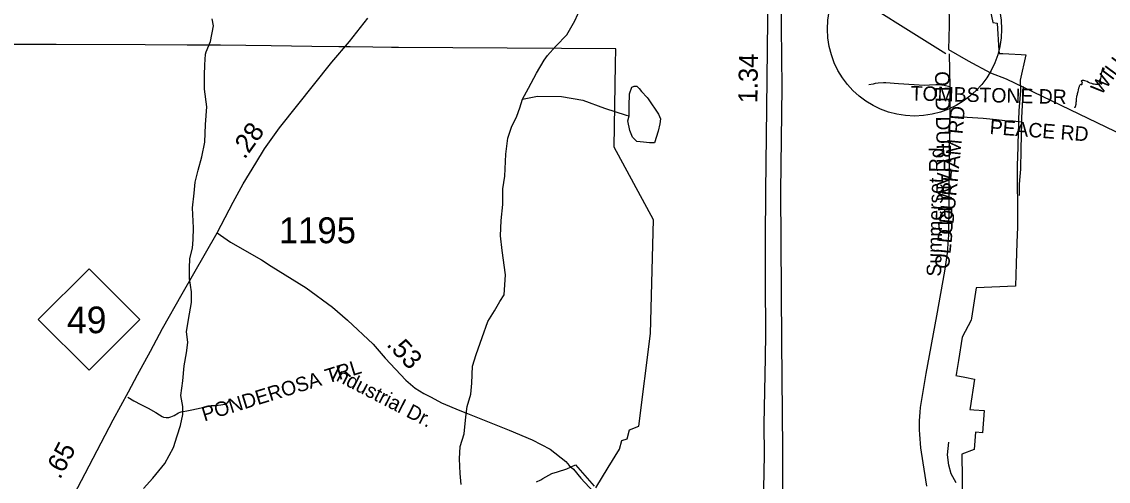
# Model space of a CAD drawing. Extents: x 1950930 to 2061844, y 904556 to 1017002.
# Drawn here: x 2000196 to 2007324, y 950934 to 953951 of the extents above; entities that cross this region are included whole.
import ezdxf

# ---------------------------------------------------------------- set-up
doc = ezdxf.new("R2010")
doc.units = 0
for name, color, linetype in [('Exist Boundary Political City Limit New', 7, 'Continuous'), ('Exist Hydrographic Creek Single Shore', 7, 'Continuous'), ('Exist Hydrographic Misc Water Feature', 7, 'Continuous'), ('Exist Railroad Mainline', 7, 'Continuous'), ('Exist Road Blue Ridge Parkway', 7, 'Continuous'), ('Exist Road Non-System Type 51', 7, 'Continuous'), ('Exist Road Non-System Type 51 Label', 7, 'Continuous'), ('Exist Road Primary NC Attributed', 7, 'Continuous'), ('Exist Road Primary NC Mileage Hundredths English Label', 7, 'Continuous'), ('Exist Road Primary NC Service Mileage Hundredths English Label', 7, 'Continuous'), ('Exist Road Primary NC Shield CELL', 7, 'Continuous'), ('Exist Road Primary NC Shield Number Label', 7, 'Continuous'), ('Exist Road Primary US Attributed', 7, 'Continuous'), ('Exist Road Primary US Mileage Hundredths English Label', 7, 'Continuous'), ('Exist Road Secondary Mileage Hundredths English Label', 7, 'Continuous'), ('Exist Road Secondary Structure Standard Bridge Number Label', 7, 'Continuous'), ('Exist Road Secondary Type 51 Attributed', 7, 'Continuous'), ('Exist Road Secondary Type 51 Label', 7, 'Continuous'), ('Exist Road Secondary Type 51 Number Label', 7, 'Continuous'), ('Map Preparation Boundary City Limit Buffer Line', 7, 'Continuous'), ('Prop Road Primary NC Projected', 7, 'Continuous')]:
    doc.layers.add(name, color=color, linetype=linetype)

msp = doc.modelspace()

# ---------------------------------------------------------------- linework, layer by layer
at = {"layer": 'Exist Boundary Political City Limit New'}
for points in [[(2006505.5, 954236), (2006565.6, 953945.1), (2006595.1, 953942.7), (2006606.1, 953762.5), (2006607.4, 953743.1), (2006632, 953741.8), (2006671.4, 953739.8), (2006752, 953735.6), (2006782.5, 953734.6), (2006746.8, 953567), (2006747.9, 953500.4), (2006737.5, 953366.2), (2006735.1, 953307.1), (2006733.8, 953287.8), (2006731.9, 953213), (2006730.4, 953153.1), (2006729.5, 953113.1), (2006728.9, 953083.4), (2006727.1, 952989.9), (2006727.6, 952649.5), (2006727.2, 952599.5), (2006725.9, 952553.6), (2006724.2, 952500), (2006720.2, 952365), (2006715.8, 952215.6), (2006458.1, 952204.2), (2006427.1, 952005.7), (2006424.9, 951991.6), (2006365.1, 951880.2), (2006341.8, 951727.4), (2006327.9, 951648.7), (2006325, 951632.4), (2006324.5, 951629.8), (2006381.9, 951618), (2006447.1, 951604.6), (2006417.5, 951416.3), (2006415.8, 951405.6), (2006442, 951403.8), (2006509.8, 951399.2), (2006499.6, 951252.5), (2006453.8, 951256.6), (2006443.5, 951142.8), (2006362.2, 951113.2), (2006366.8, 950795.3)], [(2002275.4, 953786.9), (2002099.6, 953789.1), (2001832.8, 953792.6), (2001499.8, 953796.9), (2001281.2, 953797.7), (2001006.2, 953798.7), (2000421.2, 953800.9), (1999928.8, 953802.7)], [(2003960.9, 950891.8), (2004041.8, 951024.7), (2004117.6, 951144.2), (2004133.2, 951201), (2004168.4, 951213.1), (2004182.6, 951273.1), (2004243.6, 951295.4), (2004320.1, 951905), (2004341.1, 952650.6), (2004082.4, 953128.2), (2004091.6, 953673.2), (2004093.4, 953774.1), (2002667.1, 953781.2), (2002621.1, 953781.9), (2002500, 953783.6), (2002351.1, 953785.8), (2002275.4, 953786.9)], [(2003572.6, 950930.9), (2003600.8, 950944.4), (2003614.8, 950953.3), (2003674, 950984.8), (2003710.1, 950995.9), (2003772, 951015.2), (2003828.6, 951042.4), (2003951.1, 950903.1)]]:
    msp.add_lwpolyline(points, dxfattribs=at)
at = {"layer": 'Exist Hydrographic Creek Single Shore'}
for points in [[(2003479.9, 953442.5), (2003519.8, 953514.6), (2003571.8, 953614.6), (2003623.7, 953698.5), (2003643.8, 953730.6), (2003699.5, 953790.5), (2003771.6, 953864.8), (2003823.7, 953956.6), (2003863.6, 954044.7), (2003921.3, 954156.7), (2003967.5, 954244.7), (2004005.2, 954372.9), (2004033.1, 954450.8), (2004065.2, 954526.9), (2004081.1, 954627), (2004081, 954671), (2004097.2, 954707.1)], [(2000995.3, 950886.6), (2001055.1, 950954.9), (2001135.2, 951050.7), (2001163.2, 951103), (2001191.2, 951156.9), (2001215.1, 951232.8), (2001236.9, 951301), (2001252.8, 951372.9), (2001252.9, 951425), (2001238.9, 951496.9), (2001252.7, 951593.1), (2001260.7, 951693), (2001276.6, 951777), (2001284.5, 951845.1), (2001276.5, 951916.8), (2001296.6, 952032.9), (2001308.4, 952109.1), (2001308.5, 952177.1), (2001296.5, 952264.9), (2001296.3, 952332.9), (2001298.3, 952397.2), (2001316.4, 952465), (2001320.2, 952521.1), (2001322.1, 952597.2), (2001316, 952729.2), (2001326.2, 952825.2), (2001333.9, 952897.2), (2001353.9, 952977.2), (2001378.1, 953065), (2001397.8, 953161.1), (2001401.8, 953277.2), (2001409.8, 953393.2), (2001393.8, 953509), (2001393.7, 953601.2), (2001397.4, 953669.1), (2001401.5, 953737.3), (2001405.4, 953753.3), (2001433.4, 953821.3), (2001453.3, 953925.2), (2001445.3, 953969.4)], [(2003079.4, 950914), (2003071.4, 950986), (2003067.1, 951082), (2003071.1, 951161.9), (2003097.1, 951246.1), (2003108.9, 951358.1), (2003116.9, 951426.2), (2003140.9, 951506.1), (2003148.9, 951578.1), (2003152.9, 951689.9), (2003176.8, 951766.2), (2003216.8, 951878), (2003252.8, 951982.2), (2003296.6, 952054.2), (2003332.7, 952114.2), (2003360.5, 952158.2), (2003368.5, 952290.3), (2003348.5, 952450.2), (2003336.4, 952546.3), (2003340.4, 952646.3), (2003352.1, 952750.4), (2003352.2, 952854.1), (2003364.2, 952938.2), (2003372.1, 953082.5), (2003384.1, 953186.3), (2003407.9, 953258.3), (2003443.8, 953330.4), (2003464, 953386.4), (2003479.9, 953442.5)]]:
    msp.add_lwpolyline(points, dxfattribs=at)
at = {"layer": 'Exist Hydrographic Misc Water Feature'}
for points in [[(2004180, 953332.9), (2004180, 953349), (2004180, 953396.9), (2004183.9, 953476.9), (2004198, 953520.9), (2004213.9, 953528.8), (2004230, 953528.8), (2004245.7, 953513), (2004261.7, 953493), (2004298, 953452.9), (2004306, 953444.8), (2004373.8, 953345), (2004386, 953312.9), (2004382, 953280.8), (2004369.9, 953232.8), (2004346, 953156.8), (2004314.1, 953156.8), (2004274.2, 953160.9), (2004230, 953164.8), (2004202, 953193), (2004185.8, 953236.9), (2004172.1, 953300.9), (2004180, 953332.9)], [(2003479.9, 953442.5), (2003579.8, 953462.5), (2003736, 953460.6), (2003875.9, 953436.6), (2004019.9, 953384.8), (2004160, 953336.9), (2004180, 953332.9)], [(2006325.6, 950923.9), (2006293.3, 950984), (2006277.4, 951039.8), (2006269.3, 951107.9), (2006277.3, 951192.1)]]:
    msp.add_lwpolyline(points, dxfattribs=at)
at = {"layer": 'Exist Railroad Mainline'}
msp.add_lwpolyline([(2005243.6, 947497.4), (2005180.8, 949703.5), (2005188.5, 950123.5), (2005188.5, 950124.2), (2005188, 951141.5), (2005187.9, 951144.5), (2005182.5, 951852.3), (2005175, 952833.6), (2005175, 952837.7), (2005184.6, 953521.6), (2005180.4, 953915.6), (2005175.8, 954803.7), (2005175.5, 955321.7), (2005165.3, 955469.7), (2005195.7, 956473.4)], dxfattribs=at)
at = {"layer": 'Exist Road Blue Ridge Parkway'}
msp.add_circle((2006052.8, 953902.9), 571.1, dxfattribs=at)
at = {"layer": 'Exist Road Non-System Type 51'}
msp.add_line((2006279.2, 953741.1), (2006283.8, 953523.4), dxfattribs=at)
for points in [[(2007273.2, 953563.2), (2007271.8, 953564.4), (2007270.8, 953566.2), (2007270.8, 953568.1), (2007270.2, 953569.2), (2007269.8, 953571.1), (2007268.9, 953571.1), (2007267.9, 953570.5), (2007266.4, 953566.9), (2007266.4, 953563.8), (2007267.9, 953560.2), (2007268.9, 953557.1), (2007269.2, 953555.3), (2007270.2, 953552.9), (2007271.8, 953550.4), (2007271.8, 953549.9), (2007270.2, 953551.1), (2007268.4, 953552.9), (2007264.9, 953555.3), (2007263.9, 953556.5), (2007264.9, 953557.8), (2007268.4, 953560.8), (2007271.2, 953565), (2007273.8, 953571.1), (2007275.6, 953579), (2007277.1, 953588.1), (2007279.1, 953597.8), (2007280.1, 953608.1), (2007282, 953618.4), (2007284.5, 953628.8), (2007286.5, 953638.4), (2007288.4, 953646.4), (2007289.9, 953651.8), (2007288.9, 953648.8), (2007287.5, 953645.8), (2007287, 953643.3), (2007286, 953642.1), (2007285, 953640.2), (2007285.5, 953639.1), (2007286, 953638.4), (2007287, 953637.9), (2007287.5, 953637.2), (2007288.9, 953636.6), (2007289.9, 953636), (2007291.9, 953636.6), (2007293.4, 953636.6), (2007294.8, 953637.2), (2007295.8, 953638.4), (2007296.2, 953640.2), (2007295.8, 953642.1), (2007295.8, 953643.3), (2007294.8, 953644.5), (2007293.4, 953644.5), (2007290.9, 953644.5), (2007289.4, 953642.7), (2007288.4, 953641.5), (2007288, 953639.7), (2007288.4, 953639.1), (2007288.9, 953639.1)], [(2006283.8, 953523.4), (2006247.5, 953532.1), (2006214.1, 953536.1), (2006193.4, 953536.1), (2006150.8, 953534.4), (2006118.5, 953533.2), (2005948.4, 953543), (2005865.1, 953549.4), (2005848.5, 953549.4), (2005813.4, 953547.6), (2005794.9, 953545.3), (2005782.2, 953541.3), (2005754, 953536.1)], [(2007105, 953392.1), (2007104, 953391.4), (2007103, 953390.8), (2007103, 953390.2), (2007103, 953389.6), (2007103.5, 953389), (2007104.5, 953389.6), (2007106.4, 953390.8), (2007107.4, 953391.4), (2007107.9, 953392.1), (2007108.4, 953392.6), (2007109.4, 953395.1), (2007110.4, 953398.1), (2007111.4, 953401.8), (2007111.9, 953405.4), (2007112.2, 953408.4), (2007112.8, 953411.4), (2007113.2, 953415.1), (2007113.8, 953419.4), (2007113.8, 953423), (2007114.2, 953424.8), (2007114.8, 953427.9), (2007115.2, 953433.3), (2007115.8, 953440), (2007116.2, 953447.9), (2007117.2, 953455.8), (2007118.1, 953463.6), (2007119.6, 953469.1), (2007121.1, 953474), (2007122.1, 953479.4), (2007123.1, 953486.1), (2007125.5, 953494), (2007127.5, 953501.9), (2007129, 953507.9), (2007130.9, 953512.8), (2007130.9, 953517.1), (2007132.9, 953521.3), (2007134.4, 953525.6), (2007135.9, 953530.4), (2007137.8, 953535.2), (2007140.8, 953538.9), (2007143.2, 953540.8), (2007146.6, 953539.5), (2007149.6, 953538.9), (2007151, 953540.1), (2007152.5, 953541.3), (2007153, 953543.1), (2007152, 953545), (2007152, 953546.8), (2007153, 953548.6), (2007153.5, 953550.4), (2007154, 953552.2), (2007153.5, 953554.1), (2007152.5, 953554.7), (2007151.5, 953555.9), (2007150, 953557.1), (2007148.1, 953558.9), (2007146.6, 953561.4), (2007147.6, 953563.8), (2007150.5, 953566.2), (2007155.5, 953568.1), (2007161.4, 953568.1), (2007168.8, 953566.2), (2007176.5, 953563.8), (2007184.9, 953560.1), (2007194.2, 953555.3), (2007203.5, 953551.1), (2007213.4, 953547.4), (2007222.8, 953543.8), (2007231.5, 953542.6), (2007240.4, 953541.4), (2007248.2, 953540.8), (2007255.1, 953540.8), (2007261, 953541.4), (2007265.9, 953543.2), (2007269.8, 953544.4), (2007272.2, 953545.6), (2007273.8, 953546.8), (2007275.2, 953547.4), (2007275.8, 953547.4), (2007276.1, 953546.8), (2007278.1, 953543.8), (2007278.1, 953542.6), (2007278.6, 953542.6), (2007279.1, 953542.6), (2007280.6, 953543.2), (2007281.6, 953545), (2007281.1, 953546.8), (2007280.6, 953548.1), (2007280.1, 953548.6), (2007279.1, 953548.6), (2007277.6, 953549.2), (2007277.1, 953549.9), (2007275.8, 953550.4), (2007273.8, 953552.3), (2007272.8, 953554.7), (2007273.2, 953558.4), (2007273.2, 953560.2), (2007273.8, 953561.4), (2007273.2, 953563.2)], [(2006283.8, 953523.4), (2006285.1, 953456), (2006283.4, 953329.6)], [(2006765, 953525.8), (2006754.8, 953319.8), (2006754.1, 953293.6)], [(2006283.4, 953329.6), (2006280.4, 953122.8), (2006280.2, 953103.1), (2006277.9, 952755.3), (2006276, 952552.6), (2006274.1, 952522.5), (2006271.9, 952492.5), (2006269.2, 952462.5), (2006266.2, 952432.5), (2006262.8, 952402.6), (2006258.9, 952372.7), (2006254.8, 952342.9), (2006250.2, 952313.2), (2006197.2, 952019.4), (2006127.6, 951642.7), (2006090, 951417.9), (2006087.2, 951388.7), (2006085.2, 951359.4), (2006084, 951330.1), (2006083.6, 951300.7), (2006083.8, 951271.3), (2006084.9, 951242), (2006086.6, 951212.7), (2006089.2, 951183.4), (2006092.5, 951154.2), (2006096.5, 951125.1), (2006131.4, 950902.6)], [(2006283.4, 953329.6), (2006397.2, 953324.6), (2006503, 953317.9), (2006589.5, 953309.2), (2006646.2, 953302.8), (2006699.4, 953300), (2006754.1, 953293.6)], [(2006754.1, 953293.6), (2006750.2, 953114.8), (2006748, 952983.7), (2006740.9, 952911.2), (2006739.9, 952882.6), (2006740.2, 952810.6)], [(2000891.5, 951487), (2000932, 951462.2), (2000976.2, 951439.1), (2001024.6, 951415.2), (2001075.8, 951385.3), (2001100.1, 951369.5), (2001116.6, 951360.4), (2001126.6, 951355.7), (2001143.5, 951354.1), (2001159.6, 951353.7), (2001174.8, 951357.8), (2001195.9, 951366.8), (2001224.8, 951382.9), (2001234.9, 951387.3), (2001242.2, 951391), (2001254.5, 951393), (2001278, 951397.4), (2001312.6, 951403.8), (2001372.4, 951417.2), (2001419.2, 951428.3), (2001437.8, 951431), (2001466, 951431.3), (2001502.9, 951435.7), (2001527.1, 951440.4), (2001544.9, 951449.8), (2001553.4, 951460.9), (2001558.4, 951470.9), (2001559.6, 951476.6)]]:
    msp.add_lwpolyline(points, dxfattribs=at)
at = {"layer": 'Exist Road Primary NC Attributed'}
for points in [[(2001478.3, 952565.4), (2001582.2, 952765.7), (2001648.1, 952887.7), (2001730.5, 953023.7), (2001787.4, 953116.8), (2001887.1, 953255.3), (2002230.3, 953685.9), (2002346.4, 953822), (2002466.2, 953973.9)], [(1999999.7, 949470.3), (2000013.2, 949554.6), (2000047.8, 949729.3), (2000078.3, 949856.9), (2000176.4, 950116.5), (2000244.4, 950288.5), (2000316.3, 950416.5), (2000368.2, 950520.6), (2000611.9, 950984.7), (2000795.8, 951336.8), (2000895.6, 951521), (2000955.6, 951633), (2001039.4, 951789.1), (2001119.5, 951937), (2001247.3, 952165.3), (2001478.3, 952565.4)]]:
    msp.add_lwpolyline(points, dxfattribs=at)
at = {"layer": 'Exist Road Primary NC Shield CELL'}
msp.add_lwpolyline([(2000304.5, 951996.2), (2000637.5, 952329.2), (2000970.5, 951996.2), (2000637.5, 951663.2)], close=True, dxfattribs=at)
at = {"layer": 'Exist Road Primary US Attributed'}
msp.add_lwpolyline([(2005853.4, 955348.3), (2005944.5, 955144.8), (2006026.4, 954976.8), (2006163, 954678.4), (2006248.6, 954457.7), (2006275.6, 954220.5), (2006280.5, 953925.7), (2006275.4, 953769.7), (2006404.2, 953694), (2006550.3, 953616.2), (2006654.5, 953576.6), (2008675.2, 952601.8)], dxfattribs=at)
at = {"layer": 'Exist Road Secondary Structure Standard Bridge Number Label'}
msp.add_lwpolyline([(2005064.6, 950884), (2005067.5, 951107.3), (2005065.9, 951306.8), (2005075.8, 951747.8), (2005077, 951901.9), (2005074.9, 952246.4), (2005074.5, 952516.8), (2005077.4, 952839.1), (2005084, 953383.1), (2005090.6, 953963.3), (2005090.6, 954421.6), (2005088.9, 954897.2), (2005092.2, 955363.7), (2005084.5, 955471.1), (2005097.6, 955849.2), (2005092.6, 956005.8), (2005094.3, 956075.9), (2005085.2, 956146.8), (2005056, 956265.2), (2004976, 956455.1), (2004915.8, 956564.7), (2004885.4, 956638.9), (2004812.4, 956772.4)], dxfattribs=at)
at = {"layer": 'Exist Road Secondary Type 51 Attributed'}
msp.add_lwpolyline([(2001478.3, 952565.4), (2001566.1, 952503.6), (2001768.5, 952388.2), (2001831.1, 952345.6), (2002061.9, 952204.4), (2002235.4, 952076.6), (2002331.8, 951991.7), (2002501.2, 951835.1), (2002579.6, 951742), (2002715.5, 951597.8), (2002776.5, 951545.8), (2002833.7, 951510.1), (2002881.8, 951486.1), (2002949.6, 951450.3), (2003070.8, 951398.3), (2003120.2, 951380.2), (2003273, 951317.1), (2003393.3, 951270.4), (2003545.1, 951207.1), (2003661.9, 951144.7), (2003764.1, 951063.4), (2003786.8, 951038.7), (2003816.3, 951014.2), (2003863.4, 950955), (2004000.1, 950808.1)], dxfattribs=at)
at = {"layer": 'Map Preparation Boundary City Limit Buffer Line'}
for points in [[(2006505.5, 954236), (2006565.6, 953945.1), (2006595.1, 953942.7), (2006606.1, 953762.5), (2006607.4, 953743.1), (2006632, 953741.8), (2006671.4, 953739.8), (2006752, 953735.6), (2006782.5, 953734.6), (2006746.8, 953567), (2006747.9, 953500.4), (2006737.5, 953366.2), (2006735.1, 953307.1), (2006733.8, 953287.8), (2006731.9, 953213), (2006730.4, 953153.1), (2006729.5, 953113.1), (2006728.9, 953083.4), (2006727.1, 952989.9), (2006727.6, 952649.5), (2006727.2, 952599.5), (2006725.9, 952553.6), (2006724.2, 952500), (2006720.2, 952365), (2006715.8, 952215.6), (2006458.1, 952204.2), (2006427.1, 952005.7), (2006424.9, 951991.6), (2006365.1, 951880.2), (2006341.8, 951727.4), (2006327.9, 951648.7), (2006325, 951632.4), (2006324.5, 951629.8), (2006381.9, 951618), (2006447.1, 951604.6), (2006417.5, 951416.3), (2006415.8, 951405.6), (2006442, 951403.8), (2006509.8, 951399.2), (2006499.6, 951252.5), (2006453.8, 951256.6), (2006443.5, 951142.8), (2006362.2, 951113.2), (2006366.8, 950795.3)], [(2002275.4, 953786.9), (2002099.6, 953789.1), (2001832.8, 953792.6), (2001499.8, 953796.9), (2001281.2, 953797.7), (2001006.2, 953798.7), (2000421.2, 953800.9), (1999928.8, 953802.7)], [(2003960.9, 950891.8), (2004041.8, 951024.7), (2004117.6, 951144.2), (2004133.2, 951201), (2004168.4, 951213.1), (2004182.6, 951273.1), (2004243.6, 951295.4), (2004320.1, 951905), (2004341.1, 952650.6), (2004082.4, 953128.2), (2004091.6, 953673.2), (2004093.4, 953774.1), (2002667.1, 953781.2), (2002621.1, 953781.9), (2002500, 953783.6), (2002351.1, 953785.8), (2002275.4, 953786.9)], [(2003572.6, 950930.9), (2003600.8, 950944.4), (2003614.8, 950953.3), (2003674, 950984.8), (2003710.1, 950995.9), (2003772, 951015.2), (2003828.6, 951042.4), (2003951.1, 950903.1)]]:
    msp.add_lwpolyline(points, dxfattribs=at)
at = {"layer": 'Prop Road Primary NC Projected'}
msp.add_lwpolyline([(1991892.5, 959975.9), (1992556, 959745.1), (1993118.4, 959398.7), (1993637.7, 959052.4), (1994358.8, 958359.8), (1995267.4, 957450.8), (1996464.5, 956397.4), (1997113.5, 955878), (1997935.6, 955358.5), (1998700, 955069.9), (1999377.8, 954896.8), (1999969.1, 954738.1), (2002273.7, 954377.2), (2004312.5, 954167.5), (2005551, 954186.6), (2006258.5, 953742.2)], dxfattribs=at)

# ---------------------------------------------------------------- texts
at = {"layer": 'Exist Road Non-System Type 51 Label'}
for s, rotation, p in [('  WILKERSON AVE', 53.31297, (2007235.7, 953408.6)), ('  OLD DURHAM RD', 271.20374, (2006185.2, 953695.8)), ('  TOMBSTONE DR', 358.64029, (2005956.1, 953436.2)), ('  TOMBSTONE DR', 358.64029, (2005956.1, 953436.2)), ('  OLD DURHAM RD', 84.30029, (2006271.7, 952255.3)), ('  PEACE RD', 355.6649, (2006472.8, 953219.8)), ('Summerset Rd.', 88.72803, (2006226.7, 952277.5)), ('  PONDEROSA TRL', 17.10478, (2001326.1, 951305.5))]:
    msp.add_text(s, height=95, rotation=rotation, dxfattribs=at).set_placement(p)
at = {"layer": 'Exist Road Primary NC Mileage Hundredths English Label'}
msp.add_text('.65', height=125, rotation=62.41802, dxfattribs=at).set_placement((2000446.5, 950942.1))
at = {"layer": 'Exist Road Primary NC Service Mileage Hundredths English Label'}
msp.add_text('.28', height=125, rotation=54.23713, dxfattribs=at).set_placement((2001657.5, 953043.4))
at = {"layer": 'Exist Road Primary NC Shield Number Label'}
msp.add_text('49', height=175, dxfattribs=at).set_placement((2000491.6, 951906.5))
at = {"layer": 'Exist Road Primary US Mileage Hundredths English Label'}
msp.add_text('1.34', height=125, rotation=89.34894, dxfattribs=at).set_placement((2005021.9, 953415.4))
at = {"layer": 'Exist Road Secondary Mileage Hundredths English Label'}
msp.add_text('.53', height=125, rotation=313.29456, dxfattribs=at).set_placement((2002583.5, 951829))
at = {"layer": 'Exist Road Secondary Type 51 Label'}
msp.add_text('Industrial Dr.', height=95, rotation=332.74629, dxfattribs=at).set_placement((2002221.5, 951613.9))
at = {"layer": 'Exist Road Secondary Type 51 Number Label'}
msp.add_text('1195', height=170, dxfattribs=at).set_placement((2001882.7, 952497))

doc.saveas('drawing.dxf')
